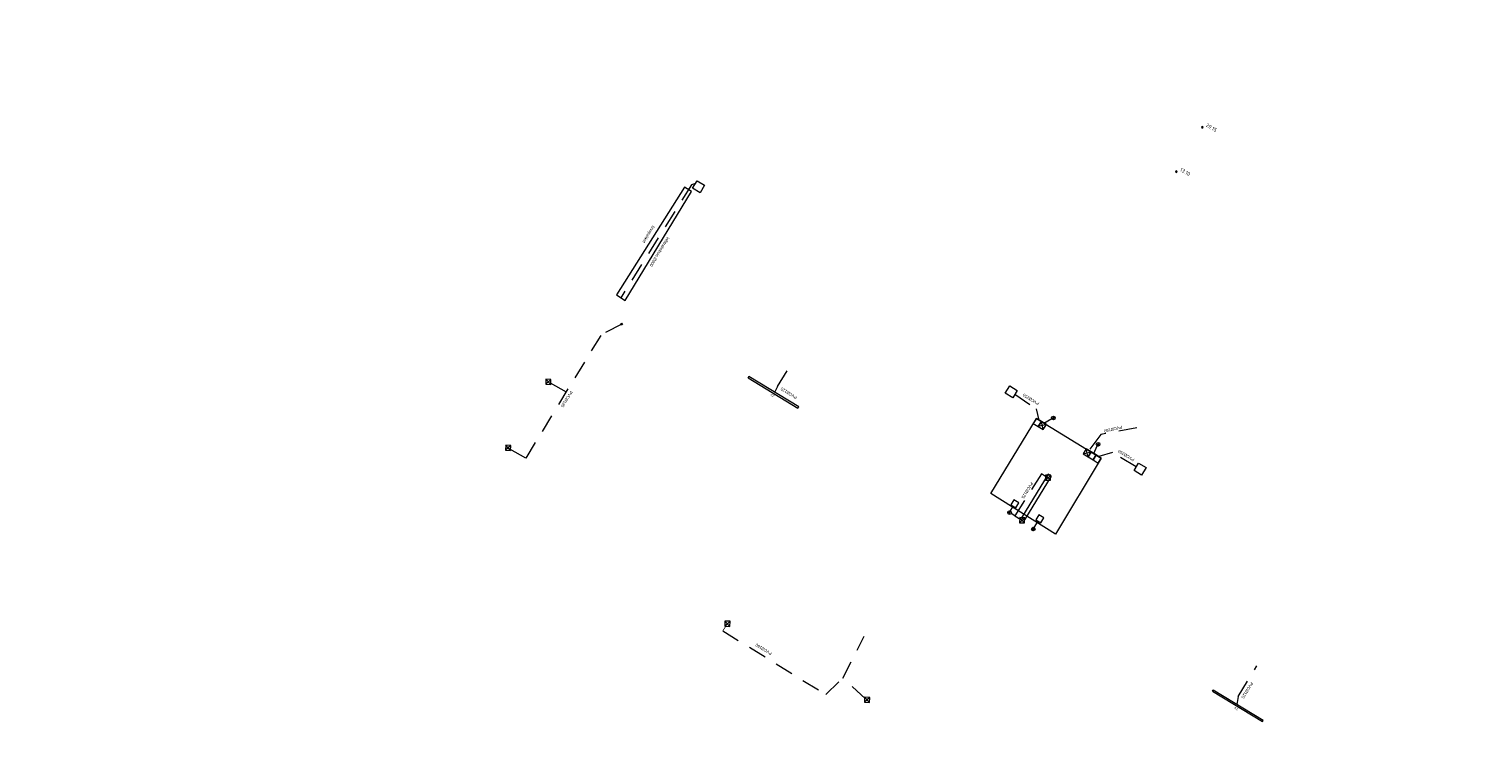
# Model space of a CAD drawing. Header units: inches. Extents: x 0 to 191500, y 0 to 342750.
# Tile 478 of 547: x 188728 to 188927, y 334739 to 334835. Entities that reach past the tile are written whole.
import ezdxf

# ---------------------------------------------------------------- set-up
doc = ezdxf.new("R2010")
doc.units = ezdxf.units.IN
doc.header["$MEASUREMENT"] = 0
doc.linetypes.add('RI-HWA_KOLKAANSLUITING', pattern=[4.3, 2.5, -1.8])
doc.layers.get('0').update_dxf_attribs({"lineweight": 20})
for name, color, linetype, lineweight in [('ECW', 150, 'Continuous', 20), ('N-WE-RI-HWA-MAATVOERING-T25', 151, 'Continuous', 20), ('N-WE-RI-HWA_INFILTRATIE', 4, 'Continuous', 20), ('N-WE-RI-HWA_KOLK-S', 150, 'Continuous', 20), ('N-WE-RI-HWA_KOLKAANSLUITING', 150, 'RI-HWA_KOLKAANSLUITING', 20), ('N-WE-RI-HWA_KOLKAANSLUITING_PVC-G', 150, 'RI-HWA_KOLKAANSLUITING', 20), ('N-WE-RI-HWA_KOLKAANSLUITING_PVC_160-G', 150, 'RI-HWA_KOLKAANSLUITING', 20), ('N-WE-RI-INLAAT', 7, 'Continuous', 20), ('Tekst algemeen', 7, 'Continuous', 20)]:
    doc.layers.add(name, color=color, linetype=linetype, lineweight=lineweight)
doc.styles.add('NLCS_200_25', font='txt', dxfattribs={"height": 0.5})
doc.styles.add('ROMANS', font='arial.ttf', dxfattribs={"width": 0.9})
picture_1 = doc.add_image_def('image1.ecw', size_in_pixel=(220000, 285000))

# ---------------------------------------------------------------- blocks, each defined once
blk = doc.blocks.new('A$C2C270354')
h = blk.add_hatch(color=256)
h.dxf.hatch_style = 1
edge = h.paths.add_edge_path()
edge.add_arc((0, 0), 0.1, 0, 360)
blk.add_circle((0, 0), 0.1)

msp = doc.modelspace()

# ---------------------------------------------------------------- linework, layer by layer
at = {"layer": 'N-WE-RI-HWA_INFILTRATIE'}
for p, q in [((188817.33606, 334813.86461), (188808.04057, 334799.10524)), ((188818.32127, 334813.24412), (188817.33606, 334813.86461)), ((188809.22424, 334798.32202), (188818.32127, 334813.24412)), ((188808.04057, 334799.10524), (188809.22424, 334798.32202))]:
    msp.add_line(p, q, dxfattribs=at)
at = {"layer": 'N-WE-RI-HWA_KOLK-S'}
for p, q in [((188798.37634, 334787.56618, 43.15531), (188798.35597, 334786.87002, 43.15531)), ((188799.07249, 334787.54581, 43.15531), (188798.35597, 334786.87002, 43.15531)), ((188798.35597, 334786.87002, 43.15531), (188799.05213, 334786.84966, 43.15531)), ((188799.05213, 334786.84966, 43.15531), (188798.37634, 334787.56618, 43.15531)), ((188799.07249, 334787.54581, 43.15531), (188798.37634, 334787.56618, 43.15531)), ((188799.05213, 334786.84966, 43.15531), (188799.07249, 334787.54581, 43.15531)), ((188792.87718, 334778.52838, 43.13415), (188792.85681, 334777.83222, 43.13415)), ((188793.57333, 334778.50801, 43.13415), (188792.85681, 334777.83222, 43.13415)), ((188792.85681, 334777.83222, 43.13415), (188793.55297, 334777.81185, 43.13415)), ((188793.55297, 334777.81185, 43.13415), (188792.87718, 334778.52838, 43.13415)), ((188793.57333, 334778.50801, 43.13415), (188792.87718, 334778.52838, 43.13415)), ((188793.55297, 334777.81185, 43.13415), (188793.57333, 334778.50801, 43.13415)), ((188866.75741, 334774.44247), (188866.73705, 334773.74632)), ((188867.45357, 334774.42211), (188866.73705, 334773.74632)), ((188866.73705, 334773.74632), (188867.4332, 334773.72595)), ((188867.4332, 334773.72595), (188866.75741, 334774.44247)), ((188867.45357, 334774.42211), (188866.75741, 334774.44247)), ((188867.4332, 334773.72595), (188867.45357, 334774.42211)), ((188863.20247, 334768.61248, 43.33172), (188863.18211, 334767.91633, 43.33172)), ((188863.89863, 334768.59212, 43.33172), (188863.18211, 334767.91633, 43.33172)), ((188863.18211, 334767.91633, 43.33172), (188863.87826, 334767.89596, 43.33172)), ((188863.87826, 334767.89596, 43.33172), (188863.20247, 334768.61248, 43.33172)), ((188863.89863, 334768.59212, 43.33172), (188863.20247, 334768.61248, 43.33172)), ((188863.87826, 334767.89596, 43.33172), (188863.89863, 334768.59212, 43.33172)), ((188822.88156, 334754.44885), (188822.86119, 334753.75269)), ((188823.57772, 334754.42848), (188822.86119, 334753.75269)), ((188823.55735, 334753.73233), (188822.88156, 334754.44885)), ((188823.57772, 334754.42848), (188822.88156, 334754.44885)), ((188823.55735, 334753.73233), (188823.57772, 334754.42848)), ((188822.86119, 334753.75269), (188823.55735, 334753.73233)), ((188841.98483, 334744.0325), (188841.96446, 334743.33635)), ((188842.68098, 334744.01214), (188841.96446, 334743.33635)), ((188842.66062, 334743.31598), (188841.98483, 334744.0325)), ((188842.68098, 334744.01214), (188841.98483, 334744.0325)), ((188842.66062, 334743.31598), (188842.68098, 334744.01214)), ((188841.96446, 334743.33635), (188842.66062, 334743.31598))]:
    msp.add_line(p, q, dxfattribs=at)
at = {"layer": 'N-WE-RI-HWA_KOLKAANSLUITING'}
for p, q in [((188818.31078, 334814.18533), (188808.63241, 334798.71363)), ((188818.84108, 334814.35828), (188818.31078, 334814.18533)), ((188862.55588, 334785.52662), (188865.44037, 334783.49759)), ((188865.44037, 334783.49759), (188865.8279, 334781.97854)), ((188866.51117, 334781.56242), (188867.586, 334782.19951)), ((188874.30459, 334780.00935), (188872.66081, 334777.81725)), ((188879.24308, 334780.89243), (188874.30459, 334780.00935)), ((188873.34407, 334777.40114), (188873.82119, 334778.42834)), ((188875.88643, 334777.51062), (188874.02735, 334776.98502)), ((188879.15888, 334775.56951), (188875.88643, 334777.51062)), ((188861.91049, 334769.48977), (188862.31729, 334770.15774)), ((188865.20356, 334767.25798), (188865.74209, 334768.11106))]:
    msp.add_line(p, q, dxfattribs=at)
at = {"layer": 'N-WE-RI-HWA_KOLKAANSLUITING_PVC-G'}
for p, q in [((188795.65611, 334776.7538), (188805.98252, 334793.64632)), ((188808.75279, 334795.10969), (188805.98252, 334793.64632)), ((188830.06675, 334786.57287), (188831.80192, 334789.42205)), ((188801.1811, 334785.79188), (188798.91366, 334787.08656)), ((188830.06675, 334786.57287), (188829.67683, 334785.76472)), ((188793.41343, 334778.04701), (188795.65611, 334776.7538)), ((188866.18141, 334774.59778), (188862.55482, 334768.87656)), ((188866.86922, 334774.16179), (188866.18141, 334774.59778)), ((188862.55482, 334768.87656), (188862.03156, 334769.18545)), ((188862.55482, 334768.87656), (188863.34098, 334768.37565)), ((188893.09752, 334744.11027), (188895.65428, 334748.31901)), ((188893.09752, 334744.11027), (188892.89893, 334743.04812))]:
    msp.add_line(p, q, dxfattribs=at)
at = {"layer": 'N-WE-RI-HWA_KOLKAANSLUITING_PVC_160-G'}
for p, q in [((188822.57845, 334753.12762), (188836.70074, 334744.3963)), ((188838.9901, 334746.66173), (188841.92386, 334752.36855)), ((188836.70074, 334744.3963), (188838.9901, 334746.66173)), ((188842.12334, 334743.79567), (188838.9901, 334746.66173))]:
    msp.add_line(p, q, dxfattribs=at)
at = {"layer": 'N-WE-RI-HWA_KOLKAANSLUITING_PVC_160-G', "const_width": 0.1}
msp.add_lwpolyline([(188822.57845, 334753.12762), (188822.57845, 334753.12762), (188823.09803, 334753.8912)], dxfattribs=at)
at = {"layer": 'Tekst algemeen'}
for p, q in [((188826.03884, 334787.76369), (188826.13506, 334787.92169)), ((188859.24461, 334771.93766), (188865.48628, 334782.18659)), ((188865.48628, 334782.18659), (188865.07016, 334781.50333)), ((188865.48628, 334782.18659), (188874.36897, 334776.77697)), ((188866.16954, 334781.77048), (188865.48628, 334782.18659)), ((188865.75343, 334781.08721), (188866.16954, 334781.77048)), ((188866.16954, 334781.77048), (188865.75343, 334781.08721)), ((188866.8528, 334781.35437), (188866.16954, 334781.77048)), ((188866.43669, 334780.6711), (188866.16954, 334781.77048)), ((188867.586, 334782.19951, 43.33915), (188868.07186, 334782.31757, 43.33915)), ((188867.7699, 334782.50147, 43.33915), (188867.88796, 334782.01561, 43.33915)), ((188865.07016, 334781.50333), (188865.75343, 334781.08721)), ((188866.8528, 334781.35437), (188865.75343, 334781.08721)), ((188865.75343, 334781.08721), (188866.43669, 334780.6711)), ((188866.43669, 334780.6711), (188866.8528, 334781.35437)), ((188872.31917, 334778.02531), (188871.90306, 334777.34204)), ((188872.56185, 334776.89809), (188872.2947, 334777.99747)), ((188873.00244, 334777.60919), (188872.31917, 334778.02531)), ((188873.68358, 334778.59604, 43.3543), (188874.16944, 334778.71411, 43.3543)), ((188873.86748, 334778.89801, 43.3543), (188873.98554, 334778.41215, 43.3543)), ((188874.36897, 334776.77697), (188868.08282, 334766.34329)), ((188872.97796, 334777.58135), (188871.87858, 334777.3142)), ((188871.90306, 334777.34204), (188872.58633, 334776.92593)), ((188873.00244, 334777.60919), (188872.58633, 334776.92593)), ((188872.58633, 334776.92593), (188873.00244, 334777.60919)), ((188872.58633, 334776.92593), (188873.26959, 334776.50982)), ((188873.6857, 334777.19308), (188873.00244, 334777.60919)), ((188873.6857, 334777.19308), (188873.26959, 334776.50982)), ((188873.26959, 334776.50982), (188873.6857, 334777.19308)), ((188873.26959, 334776.50982), (188873.95285, 334776.0937)), ((188874.36897, 334776.77697), (188873.6857, 334777.19308)), ((188873.95285, 334776.0937), (188874.36897, 334776.77697)), ((188867.08631, 334774.55007), (188863.44532, 334768.57151)), ((188867.51335, 334774.29), (188863.87236, 334768.31144)), ((188867.51335, 334774.29), (188867.08631, 334774.55007)), ((188868.08282, 334766.34329), (188859.24461, 334771.93766)), ((188862.39177, 334771.04906), (188861.97566, 334770.3658)), ((188861.97566, 334770.3658), (188862.65892, 334769.94969)), ((188863.07503, 334770.63295), (188862.39177, 334771.04906)), ((188862.65892, 334769.94969), (188863.07503, 334770.63295)), ((188862.0592, 334769.37157, 43.40956), (188861.57334, 334769.25351, 43.40956)), ((188861.8753, 334769.06961, 43.40956), (188861.75724, 334769.55547, 43.40956)), ((188863.87236, 334768.31144), (188863.44532, 334768.57151)), ((188865.81657, 334769.00238), (188865.40045, 334768.31912)), ((188865.40045, 334768.31912), (188866.08372, 334767.90301)), ((188866.49983, 334768.58627), (188865.81657, 334769.00238)), ((188866.08372, 334767.90301), (188866.49983, 334768.58627)), ((188864.82718, 334766.98755, 43.44534), (188865.31304, 334767.10561, 43.44534)), ((188865.01107, 334767.28951, 43.44534), (188865.12914, 334766.80365, 43.44534)), ((188889.58252, 334744.85123), (188889.67875, 334745.00924))]:
    msp.add_line(p, q, dxfattribs=at)
for points, elevation in [([(188819.47482, 334813.08733), (188818.44793, 334813.71272), (188819.07105, 334814.7359), (188820.09794, 334814.11051)], 43.19918), ([(188879.87059, 334774.43474), (188878.84732, 334775.05792), (188879.47044, 334776.0811), (188880.49372, 334775.45792)], 43.51402)]:
    msp.add_lwpolyline(points, close=True, dxfattribs=dict(at, elevation=elevation))
for points in [[(188826.13506, 334787.92169), (188826.03884, 334787.76369), (188832.87146, 334783.60256), (188832.96769, 334783.76057), (188826.13506, 334787.92169)], [(188889.67875, 334745.00924), (188889.58252, 334744.85123), (188896.41514, 334740.69011), (188896.51137, 334740.84811), (188889.67875, 334745.00924)]]:
    msp.add_lwpolyline(points, dxfattribs=at)
msp.add_lwpolyline([(188862.24432, 334785.01502), (188861.22104, 334785.63821), (188861.84416, 334786.66139), (188862.86744, 334786.03821)], close=True, dxfattribs=at)
at = {"layer": 'Tekst algemeen', "linetype": 'Continuous'}
msp.add_circle((188808.74612, 334795.11375), 0.125, dxfattribs=at)
at = {"layer": 'Tekst algemeen'}
for centre in [(188867.82893, 334782.25854, 43.33915), (188873.92651, 334778.65508, 43.3543), (188861.81627, 334769.31254, 43.40956), (188865.07011, 334767.04658, 43.44534)]:
    msp.add_circle(centre, 0.25, dxfattribs=at)

# ---------------------------------------------------------------- block references
at = {"layer": 'N-WE-RI-INLAAT', "xscale": -1, "rotation": 222.5815047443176}
for p in [(188888.18606, 334822.06119), (188884.632, 334815.97258)]:
    msp.add_blockref('A$C2C270354', p, dxfattribs=at)

# ---------------------------------------------------------------- texts
at = {"layer": 'N-WE-RI-HWA-MAATVOERING-T25', "char_height": 0.5, "attachment_point": 7, "rotation": 329.7268955, "style": 'NLCS_200_25'}
for s, insert in [('20.15', (188888.63174, 334822.19781)), ('13.10', (188885.07768, 334816.1092))]:
    msp.add_mtext(s, dxfattribs=dict(at, insert=insert))
at = {"layer": 'Tekst algemeen', "style": 'ROMANS'}
for s, height, rotation, p in [('lavapakket', 0.4, 238.658285, (188812.95015, 334808.62288)), ('infiltratiebuis %%C200', 0.4, 238.658285, (188814.96032, 334807.07558)), ('PVC%%C125', 0.4, 238.658285, (188801.71056, 334786.00541)), ('PVC%%C125', 0.4, 148.658285, (188832.80177, 334785.16815)), ('ZV', 0.3, 148.6582851, (188829.6813, 334785.34509)), ('PVC%%C250', 0.4, 148.5387473, (188865.91867, 334784.32143)), ('PVC%%C160', 0.4, 193.7208648, (188877.15725, 334781.22189)), ('PVC%%C250', 0.4, 148.5387473, (188878.93546, 334776.63732)), ('PVC%%C125', 0.4, 238.658285, (188864.72859, 334773.51757)), ('PVC%%C160', 0.4, 148.658285, (188829.35425, 334750.108)), ('PVC%%C125', 0.4, 238.658285, (188894.82169, 334746.14993)), ('ZV', 0.3, 148.6582851, (188893.13031, 334742.47389))]:
    msp.add_text(s, height=height, rotation=rotation, dxfattribs=at).set_placement(p)

# ---------------------------------------------------------------- pictures from other files: only their frames are drawn
at = {"layer": 'ECW'}
image = msp.add_image(picture_1, insert=(180500, 328500), size_in_units=(11000, 14250), dxfattribs=at)
image.dxf.flags = 7

doc.saveas('drawing.dxf')
